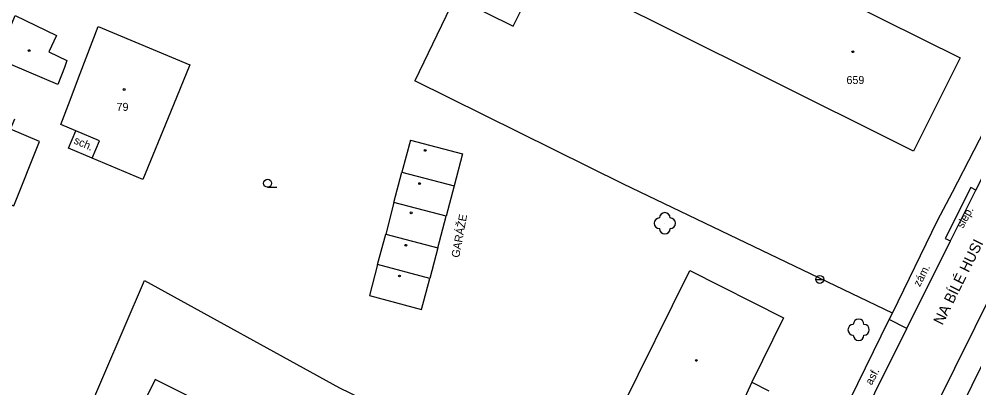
# Model space of a CAD drawing. Extents: x -794191 to -788944, y -1117087 to -1105044.
# Drawn here: x -791397.5 to -791308, y -1110040.6 to -1110006.1 of the extents above; entities that cross this region are included whole.
import ezdxf

# ---------------------------------------------------------------- set-up
doc = ezdxf.new("R2010")
doc.units = 0
for name, color, linetype in [('Doplněk polohopisu', 7, 'Continuous'), ('Doplňkové značky', 7, 'Continuous'), ('Hranice - ploty_ zdi', 7, 'Continuous'), ('Komunikace', 7, 'Continuous'), ('Názvy ulic_ silnic_ žel_', 7, 'Continuous'), ('Pomocné popisy', 7, 'Continuous'), ('Popisy budov', 7, 'Continuous'), ('Stavební objekty', 7, 'Continuous'), ('Zeleň', 7, 'Continuous'), ('Značky druhů budov', 7, 'Continuous'), ('Značky druhů pozemků', 7, 'Continuous'), ('Čísla popisná', 7, 'Continuous')]:
    doc.layers.add(name, color=color, linetype=linetype)

msp = doc.modelspace()

# ---------------------------------------------------------------- linework, layer by layer
at = {"layer": 'Doplněk polohopisu'}
msp.add_line((-791314.28, -1110035.05), (-791315.94, -1110034.22), dxfattribs=at)
msp.add_lwpolyline([(-791307.83, -1110022.09), (-791308.3, -1110021.85), (-791310.7, -1110026.62), (-791310.21, -1110026.85)], dxfattribs=at)
at = {"layer": 'Doplňkové značky'}
msp.add_line((-791322.835, -1110030.46), (-791322.085, -1110030.46), dxfattribs=at)
msp.add_circle((-791322.46, -1110030.46), 0.375, dxfattribs=at)
at = {"layer": 'Hranice - ploty_ zdi'}
for p, q in [((-791310, -1110022.27), (-791303.42, -1110009.41)), ((-791311.42, -1110024.95), (-791310, -1110022.27)), ((-791315.64, -1110033.62), (-791311.42, -1110024.95)), ((-791302.4, -1110028.6), (-791310.47, -1110044.98)), ((-791328.83, -1110040.09), (-791327.24, -1110040.91))]:
    msp.add_line(p, q, dxfattribs=at)
for points in [[(-791345.96, -1109982.57), (-791350.42, -1109991.11), (-791360.39, -1110011.85)], [(-791315.64, -1110033.62), (-791340.84, -1110021.52), (-791360.39, -1110011.85)], [(-791390.63, -1110019.1), (-791392.85, -1110018.16), (-791392.16, -1110016.52)], [(-791397.32, -1110056.25), (-791391.46, -1110043.86), (-791385.73, -1110030.55)], [(-791385.73, -1110030.55), (-791367.46, -1110040.61), (-791340.82, -1110053.54), (-791328.69, -1110059.93)], [(-791319.63, -1110041.74), (-791315.94, -1110034.22), (-791315.64, -1110033.62)]]:
    msp.add_lwpolyline(points, dxfattribs=at)
at = {"layer": 'Komunikace'}
msp.add_line((-791312.4, -1110044.02), (-791298.62, -1110016.21), dxfattribs=at)
msp.add_lwpolyline([(-791335.18, -1110077.09), (-791314.28, -1110035.05), (-791310.21, -1110026.85), (-791307.83, -1110022.09), (-791303.6, -1110013.76)], dxfattribs=at)
at = {"layer": 'Stavební objekty'}
for p, q in [((-791309.3, -1110009.68), (-791313.66, -1110018.43)), ((-791362.36, -1110023.26), (-791361.61, -1110020.4)), ((-791358.24, -1110027.5), (-791357.46, -1110024.54)), ((-791363.89, -1110029.07), (-791363.13, -1110026.21)), ((-791341.99, -1110044.5), (-791334.62, -1110029.64)), ((-791334.62, -1110029.64), (-791325.86, -1110034.05)), ((-791325.86, -1110034.05), (-791328.83, -1110040.09)), ((-791384.73, -1110039.84), (-791389.21, -1110048.79)), ((-791328.83, -1110040.09), (-791330.11, -1110042.93))]:
    msp.add_line(p, q, dxfattribs=at)
for points in [[(-791338.24, -1109995.24), (-791323.78, -1110002.46), (-791309.3, -1110009.68)], [(-791354.66, -1110001.51), (-791356.05, -1110004.3), (-791351.19, -1110006.71), (-791349.81, -1110003.93)], [(-791313.66, -1110018.43), (-791328.14, -1110011.21), (-791342.62, -1110003.98)], [(-791381.5, -1110010.35), (-791383.3, -1110014.77), (-791385.88, -1110021.1), (-791390.63, -1110019.1), (-791389.94, -1110017.46), (-791392.16, -1110016.52), (-791393.58, -1110015.93), (-791392.86, -1110014.06), (-791391.75, -1110011.16), (-791390.06, -1110006.76)], [(-791390.06, -1110006.76), (-791381.5, -1110010.35)], [(-791408.77, -1110013.77), (-791412.86, -1110023.52), (-791401.17, -1110028.35), (-791399.09, -1110023.12), (-791397.97, -1110023.57), (-791395.56, -1110017.53), (-791398.28, -1110016.38), (-791397.88, -1110015.42)], [(-791360.82, -1110017.4), (-791361.61, -1110020.4), (-791356.71, -1110021.69), (-791357.46, -1110024.54), (-791362.36, -1110023.26), (-791363.13, -1110026.21), (-791358.24, -1110027.5), (-791358.99, -1110030.36), (-791363.89, -1110029.07), (-791364.65, -1110031.98)], [(-791360.82, -1110017.4), (-791355.92, -1110018.68), (-791356.71, -1110021.69)], [(-791364.65, -1110031.98), (-791359.76, -1110033.27), (-791358.99, -1110030.36)], [(-791360.21, -1110063.25), (-791353.21, -1110066.86), (-791348.67, -1110057.86), (-791365.13, -1110049.63), (-791384.73, -1110039.84)]]:
    msp.add_lwpolyline(points, dxfattribs=at)
msp.add_lwpolyline([(-791397.84, -1110005.73), (-791393.97, -1110007.6), (-791394.7, -1110009.11), (-791393, -1110009.93), (-791393.24, -1110010.58), (-791393.86, -1110012.18), (-791399.53, -1110009.77)], close=True, dxfattribs=at)
at = {"layer": 'Zeleň'}
for centre in [(-791336.97, -1110025.2), (-791318.81, -1110035.18)]:
    msp.add_circle(centre, 0.0005, dxfattribs=at)
for centre, start, end in [((-791336.97, -1110024.7), 0, 179.99999), ((-791337.47, -1110025.2), 89.99999, 269.99999), ((-791336.47, -1110025.2), 270, 89.99999), ((-791336.97, -1110025.7), 179.99999, 359.99999), ((-791318.81, -1110034.68), 0, 179.99999), ((-791319.31, -1110035.18), 89.99999, 269.99999), ((-791318.31, -1110035.18), 270, 89.99999), ((-791318.81, -1110035.68), 179.99999, 359.99999)]:
    msp.add_arc(centre, 0.5, start, end, dxfattribs=at)
at = {"layer": 'Značky druhů budov'}
for centre in [(-791396.54, -1110009.01), (-791319.36, -1110009.11), (-791387.64, -1110012.65), (-791359.44, -1110018.36), (-791359.95, -1110021.48), (-791360.75, -1110024.21), (-791361.25, -1110027.26), (-791361.84, -1110030.14), (-791334.02, -1110038.05)]:
    msp.add_circle(centre, 0.0875, dxfattribs=at)
at = {"layer": 'Značky druhů pozemků'}
msp.add_line((-791374.2, -1110021.825), (-791373.325, -1110021.825), dxfattribs=at)
msp.add_circle((-791374.2, -1110021.45), 0.375, dxfattribs=at)

# ---------------------------------------------------------------- texts
at = {"layer": 'Názvy ulic_ silnic_ žel_'}
msp.add_text('NA BÍLÉ HUSI', height=1, rotation=63.6197, dxfattribs=at).set_placement((-791310.96, -1110034.81))
at = {"layer": 'Pomocné popisy'}
for s, rotation, p in [('slep.', 60.8788, (-791309.041, -1110025.734)), ('zám.', 62.47697, (-791313.08, -1110031.21)), ('asf.', 62.47697, (-791317.58, -1110040.43))]:
    msp.add_text(s, height=0.75, rotation=rotation, dxfattribs=at).set_placement(p)
at = {"layer": 'Popisy budov'}
for s, rotation, p in [('sch.', 336.69174, (-791392.42, -1110017.69)), ('GARÁŽE', 79.38725, (-791356.25, -1110028.47))]:
    msp.add_text(s, height=0.75, rotation=rotation, dxfattribs=at).set_placement(p)
at = {"layer": 'Čísla popisná'}
for s, p in [('659', (-791319.95, -1110012.14)), ('79', (-791388.35, -1110014.66))]:
    msp.add_text(s, height=0.75, dxfattribs=at).set_placement(p)

doc.saveas('drawing.dxf')
